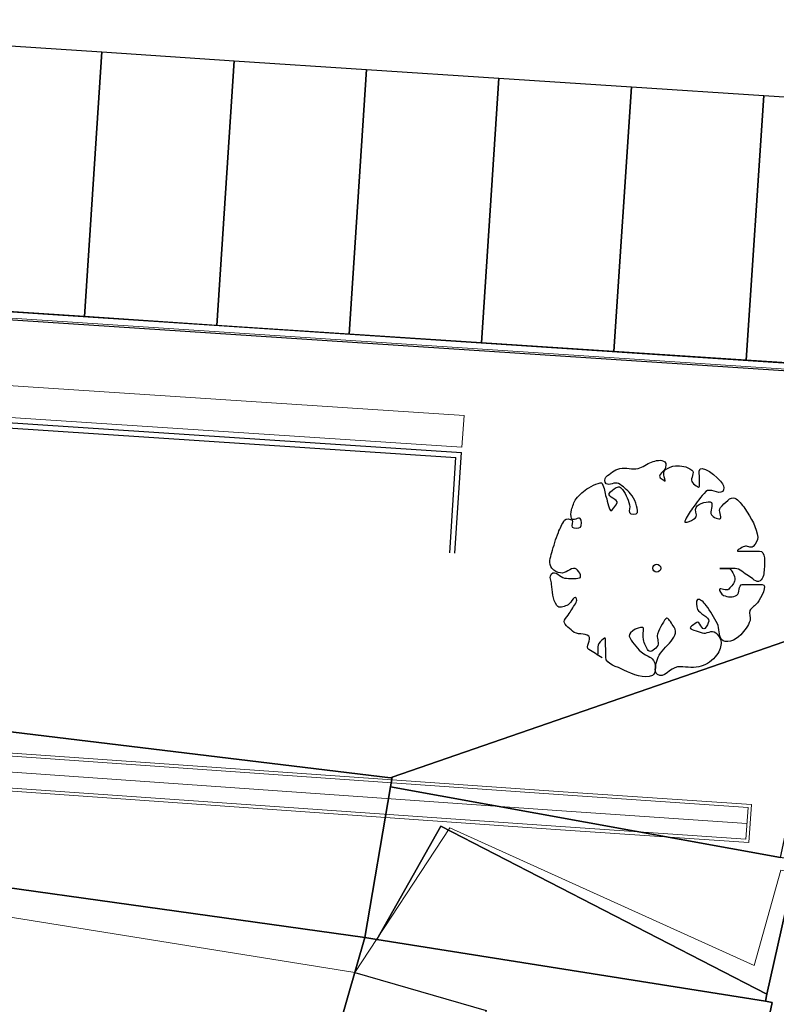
# Model space of a CAD drawing. Extents: x -1000932 to 2054797, y 285738 to 764020.
# Tile 275 of 656: x 139259 to 153517, y 526325 to 544885. Entities that reach past the tile are written whole.
import ezdxf

# ---------------------------------------------------------------- set-up
doc = ezdxf.new("R2010")
doc.units = 0
doc.header["$MEASUREMENT"] = 0
doc.layers.add('--schets pp', color=1, linetype='CONTINUOUS')
doc.layers.add('31.', color=7, linetype='CONTINUOUS')
for name, color, linetype, lineweight in [('B02', 1, 'CONTINUOUS', 30), ('droge sloot', 7, 'CONTINUOUS', 0), ('Groenvoorziening', 3, 'CONTINUOUS', 30), ('optie 5', 7, 'CONTINUOUS', 30), ('T03', 84, 'CONTINUOUS', 0)]:
    doc.layers.add(name, color=color, linetype=linetype, lineweight=lineweight)
doc.layers.add('haag', color=7, linetype='CONTINUOUS', lineweight=0, true_color=0x00f000)

# ---------------------------------------------------------------- blocks, each defined once
blk = doc.blocks.new('zomerboom')
at = {"layer": 'Groenvoorziening', "color": 96, "linetype": 'Continuous'}
blk.add_circle((0, 0), 0.125, dxfattribs=at)
blk.add_open_spline([(-2.802, 1.734), (-2.714, 1.873), (-2.627, 2.013), (-2.539, 2.152), (-2.464, 2.27), (-2.212, 2.059), (-2.119, 2.152), (-2.001, 2.27), (-2.102, 2.521), (-1.958, 2.66), (-1.843, 2.771), (-1.728, 2.974), (-1.612, 2.907), (-1.542, 2.866), (-1.472, 2.806), (-1.402, 2.759), (-1.29, 2.683), (-1.171, 2.607), (-1.055, 2.536), (-1.017, 2.513), (-0.949, 2.511), (-0.919, 2.536), (-0.834, 2.607), (-1.125, 2.72), (-1.154, 2.833), (-1.178, 2.925), (-1.25, 3.077), (-1.154, 3.142), (-0.937, 3.288), (-0.703, 3.273), (-0.474, 3.303), (-0.369, 3.317), (-0.249, 3.386), (-0.153, 3.303), (-0.024, 3.192), (-0.27, 3.034), (-0.289, 2.895), (-0.309, 2.743), (-0.319, 2.562), (-0.289, 2.425), (-0.268, 2.329), (-0.02, 2.46), (0.008, 2.561), (0.049, 2.709), (-0.167, 2.871), (-0.128, 3.019), (-0.103, 3.115), (-0.08, 3.219), (0.02, 3.291), (0.18, 3.407), (0.358, 3.336), (0.515, 3.291), (0.726, 3.23), (0.936, 3.162), (1.145, 3.08), (1.281, 3.027), (1.408, 2.958), (1.529, 2.882), (1.595, 2.841), (1.566, 2.698), (1.529, 2.647), (1.494, 2.599), (1.343, 2.684), (1.306, 2.647), (1.263, 2.604), (1.263, 2.431), (1.306, 2.388), (1.351, 2.343), (1.533, 2.343), (1.578, 2.388), (1.623, 2.433), (1.494, 2.634), (1.578, 2.66), (1.662, 2.686), (1.765, 2.686), (1.85, 2.66), (1.967, 2.623), (2.089, 2.593), (2.196, 2.511), (2.345, 2.397), (2.443, 2.269), (2.542, 2.115), (2.604, 2.019), (2.642, 1.919), (2.678, 1.818), (2.692, 1.78), (2.716, 1.717), (2.678, 1.695), (2.539, 1.616), (2.389, 1.617), (2.246, 1.571), (2.1, 1.524), (1.808, 1.474), (1.813, 1.423), (1.816, 1.388), (1.979, 1.267), (2.06, 1.225), (2.159, 1.173), (2.258, 1.543), (2.357, 1.472), (2.431, 1.419), (2.488, 1.339), (2.542, 1.249), (2.567, 1.207), (2.577, 1.15), (2.542, 1.113), (2.386, 0.948), (2.189, 0.899), (1.998, 0.841), (1.92, 0.817), (1.825, 0.862), (1.751, 0.841), (1.677, 0.82), (1.691, 0.599), (1.751, 0.594), (1.905, 0.581), (2.183, 0.659), (2.345, 0.804), (2.471, 0.917), (2.583, 1.039), (2.666, 1.175), (2.733, 1.284), (2.59, 1.468), (2.666, 1.571), (2.706, 1.626), (2.828, 1.624), (2.876, 1.571), (2.99, 1.445), (3.096, 1.304), (3.136, 1.138), (3.183, 0.947), (3.091, 0.74), (3.136, 0.557), (3.172, 0.411), (3.288, 0.278), (3.334, 0.136), (3.376, 0.008), (3.43, -0.164), (3.334, -0.285), (3.286, -0.346), (3.181, -0.303), (3.123, -0.285), (3.043, -0.26), (2.966, -0.112), (2.889, -0.112), (2.827, -0.112), (2.761, -0.261), (2.728, -0.285), (2.679, -0.321), (3.024, -0.177), (3.086, -0.285), (3.148, -0.392), (3.202, -0.506), (3.21, -0.619), (3.221, -0.785), (3.193, -0.962), (3.074, -1.126), (2.993, -1.238), (2.816, -1.072), (2.715, -1.126), (2.637, -1.168), (2.474, -1.361), (2.567, -1.361), (2.625, -1.361), (2.682, -1.361), (2.74, -1.361), (2.839, -1.361), (2.938, -1.361), (3.037, -1.361), (3.316, -1.361), (2.85, -1.961), (2.629, -2.091), (2.567, -2.128), (2.441, -2.146), (2.394, -2.091), (2.287, -1.966), (2.522, -1.677), (2.394, -1.559), (2.234, -1.41), (2.055, -1.273), (1.875, -1.138), (1.747, -1.041), (1.582, -0.949), (1.467, -0.891), (1.374, -0.845), (1.505, -1.203), (1.603, -1.25), (1.678, -1.287), (1.823, -1.203), (1.899, -1.25), (2.028, -1.329), (2.116, -1.653), (2.048, -1.732), (1.996, -1.792), (1.756, -1.672), (1.665, -1.732), (1.591, -1.78), (1.5, -1.972), (1.541, -2.017), (1.587, -2.068), (1.799, -1.935), (1.887, -2.017), (2.026, -2.147), (2.251, -2.344), (2.184, -2.475), (2.128, -2.584), (1.988, -2.688), (1.85, -2.784), (1.55, -2.993), (1.246, -3.145), (0.947, -3.18), (0.85, -3.191), (0.753, -3.127), (0.663, -3.031), (0.587, -2.949), (0.695, -2.846), (0.663, -2.759), (0.634, -2.68), (0.515, -2.479), (0.515, -2.561), (0.515, -2.681), (0.515, -2.8), (0.515, -2.92), (0.515, -3.023), (0.515, -3.126), (0.515, -3.229), (0.515, -3.425), (0.133, -3.395), (-0.054, -3.378), (-0.18, -3.367), (-0.349, -3.358), (-0.425, -3.242), (-0.501, -3.127), (-0.325, -2.998), (-0.264, -2.883), (-0.189, -2.742), (-0.029, -2.603), (-0.029, -2.462), (-0.029, -2.321), (-0.029, -2.08), (-0.029, -1.98), (-0.029, -1.921), (-0.029, -2.203), (-0.029, -2.264), (-0.029, -2.35), (-0.272, -2.462), (-0.388, -2.45), (-0.485, -2.44), (-0.583, -2.346), (-0.672, -2.264), (-0.75, -2.192), (-0.63, -1.992), (-0.672, -1.967), (-0.705, -1.948), (-0.836, -2.023), (-0.87, -2.091), (-0.931, -2.214), (-0.931, -2.407), (-0.87, -2.512), (-0.816, -2.606), (-0.536, -2.56), (-0.536, -2.685), (-0.536, -2.776), (-0.536, -2.866), (-0.536, -2.957), (-0.536, -3.073), (-0.536, -3.188), (-0.536, -3.304), (-0.536, -3.504), (-0.963, -3.263), (-1.117, -3.155), (-1.202, -3.095), (-1.254, -2.963), (-1.352, -2.92), (-1.444, -2.88), (-1.563, -2.955), (-1.661, -2.92), (-1.834, -2.859), (-1.98, -2.755), (-2.119, -2.623), (-2.277, -2.472), (-2.418, -2.126), (-2.255, -2.017), (-2.121, -1.928), (-1.91, -1.966), (-1.76, -1.893), (-1.561, -1.796), (-1.368, -1.68), (-1.179, -1.547), (-1.087, -1.482), (-0.966, -1.337), (-0.994, -1.275), (-1.021, -1.217), (-1.225, -1.246), (-1.303, -1.275), (-1.431, -1.323), (-1.546, -1.639), (-1.674, -1.621), (-1.741, -1.612), (-1.845, -1.566), (-1.908, -1.497), (-1.983, -1.415), (-1.659, -1.333), (-1.711, -1.25), (-1.752, -1.185), (-1.818, -1.098), (-1.859, -1.052), (-1.926, -0.978), (-1.991, -1.28), (-2.044, -1.411), (-2.101, -1.551), (-1.918, -1.709), (-2.044, -1.844), (-2.152, -1.959), (-2.266, -2.008), (-2.378, -2.004), (-2.518, -1.999), (-2.66, -1.941), (-2.799, -1.819), (-2.981, -1.659), (-3.06, -1.497), (-3.108, -1.299), (-3.161, -1.08), (-3.087, -0.852), (-3.108, -0.631), (-3.13, -0.408), (-3.491, -0.185), (-3.343, 0), (-3.237, 0.133), (-3.003, 0.035), (-2.86, 0), (-2.523, -0.082), (-2.19, -0.755), (-1.859, -0.532), (-1.754, -0.461), (-1.588, -0.385), (-1.575, -0.31), (-1.567, -0.26), (-1.689, -0.21), (-1.76, -0.161), (-1.862, -0.09), (-1.964, -0.053), (-2.069, -0.013), (-2.179, 0.029), (-2.312, -0.063), (-2.428, -0.013), (-2.537, 0.034), (-2.67, 0.223), (-2.588, 0.284), (-2.496, 0.353), (-2.362, 0.401), (-2.242, 0.433), (-2.128, 0.463), (-1.967, 0.411), (-1.884, 0.433), (-1.766, 0.464), (-2.003, 0.926), (-2.131, 0.878), (-2.286, 0.82), (-2.483, 0.662), (-2.626, 0.507), (-2.721, 0.404), (-2.763, 0.254), (-2.848, 0.161), (-2.956, 0.044), (-3.305, 0.02), (-3.367, 0.161), (-3.475, 0.408), (-3.339, 0.782), (-3.194, 1.051), (-3.082, 1.259), (-3.02, 1.621), (-2.786, 1.621), (-2.695, 1.621), (-2.605, 1.621), (-2.514, 1.621), (-2.415, 1.621), (-2.317, 1.621), (-2.218, 1.621), (-2.105, 1.621), (-2.339, 1.868), (-2.452, 1.868), (-2.53, 1.868), (-2.609, 1.868), (-2.687, 1.868)], degree=3, knots=[0, 0, 0, 0, 0.007019, 0.007019, 0.007019, 0.012988, 0.012988, 0.012988, 0.020563, 0.020563, 0.020563, 0.026605, 0.026605, 0.026605, 0.030256, 0.030256, 0.030256, 0.036119, 0.036119, 0.036119, 0.038052, 0.038052, 0.038052, 0.043434, 0.043434, 0.043434, 0.047826, 0.047826, 0.047826, 0.057758, 0.057758, 0.057758, 0.06232, 0.06232, 0.06232, 0.068433, 0.068433, 0.068433, 0.075113, 0.075113, 0.075113, 0.079756, 0.079756, 0.079756, 0.086546, 0.086546, 0.086546, 0.090947, 0.090947, 0.090947, 0.097982, 0.097982, 0.097982, 0.107425, 0.107425, 0.107425, 0.113566, 0.113566, 0.113566, 0.116906, 0.116906, 0.116906, 0.120075, 0.120075, 0.120075, 0.123757, 0.123757, 0.123757, 0.127622, 0.127622, 0.127622, 0.131488, 0.131488, 0.131488, 0.135354, 0.135354, 0.135354, 0.140708, 0.140708, 0.140708, 0.148182, 0.148182, 0.148182, 0.152825, 0.152825, 0.152825, 0.154573, 0.154573, 0.154573, 0.160961, 0.160961, 0.160961, 0.167465, 0.167465, 0.167465, 0.171964, 0.171964, 0.171964, 0.177454, 0.177454, 0.177454, 0.181573, 0.181573, 0.181573, 0.183506, 0.183506, 0.183506, 0.19215, 0.19215, 0.19215, 0.195661, 0.195661, 0.195661, 0.199171, 0.199171, 0.199171, 0.208126, 0.208126, 0.208126, 0.215098, 0.215098, 0.215098, 0.220727, 0.220727, 0.220727, 0.223711, 0.223711, 0.223711, 0.23089, 0.23089, 0.23089, 0.239147, 0.239147, 0.239147, 0.24576, 0.24576, 0.24576, 0.251743, 0.251743, 0.251743, 0.254742, 0.254742, 0.254742, 0.258878, 0.258878, 0.258878, 0.262237, 0.262237, 0.262237, 0.267325, 0.267325, 0.267325, 0.272389, 0.272389, 0.272389, 0.27985, 0.27985, 0.27985, 0.284952, 0.284952, 0.284952, 0.288899, 0.288899, 0.288899, 0.291358, 0.291358, 0.291358, 0.295579, 0.295579, 0.295579, 0.307465, 0.307465, 0.307465, 0.310805, 0.310805, 0.310805, 0.318366, 0.318366, 0.318366, 0.327865, 0.327865, 0.327865, 0.334643, 0.334643, 0.334643, 0.3401, 0.3401, 0.3401, 0.344307, 0.344307, 0.344307, 0.351477, 0.351477, 0.351477, 0.356921, 0.356921, 0.356921, 0.361338, 0.361338, 0.361338, 0.366256, 0.366256, 0.366256, 0.374014, 0.374014, 0.374014, 0.380481, 0.380481, 0.380481, 0.394495, 0.394495, 0.394495, 0.399053, 0.399053, 0.399053, 0.402919, 0.402919, 0.402919, 0.406433, 0.406433, 0.406433, 0.411535, 0.411535, 0.411535, 0.415927, 0.415927, 0.415927, 0.424287, 0.424287, 0.424287, 0.429903, 0.429903, 0.429903, 0.435495, 0.435495, 0.435495, 0.442347, 0.442347, 0.442347, 0.449198, 0.449198, 0.449198, 0.453234, 0.453234, 0.453234, 0.458981, 0.458981, 0.458981, 0.463806, 0.463806, 0.463806, 0.468027, 0.468027, 0.468027, 0.471348, 0.471348, 0.471348, 0.477331, 0.477331, 0.477331, 0.482677, 0.482677, 0.482677, 0.486543, 0.486543, 0.486543, 0.491475, 0.491475, 0.491475, 0.5, 0.5, 0.5, 0.509562, 0.509562, 0.509562, 0.518453, 0.518453, 0.518453, 0.534158, 0.534158, 0.534158, 0.552028, 0.552028, 0.552028, 0.56671, 0.56671, 0.56671, 0.586166, 0.586166, 0.586166, 0.59563, 0.59563, 0.59563, 0.604521, 0.604521, 0.604521, 0.619117, 0.619117, 0.619117, 0.626736, 0.626736, 0.626736, 0.635827, 0.635827, 0.635827, 0.642939, 0.642939, 0.642939, 0.654559, 0.654559, 0.654559, 0.667017, 0.667017, 0.667017, 0.677673, 0.677673, 0.677673, 0.690903, 0.690903, 0.690903, 0.708307, 0.708307, 0.708307, 0.727526, 0.727526, 0.727526, 0.7469, 0.7469, 0.7469, 0.760796, 0.760796, 0.760796, 0.793412, 0.793412, 0.793412, 0.803783, 0.803783, 0.803783, 0.810618, 0.810618, 0.810618, 0.820475, 0.820475, 0.820475, 0.830805, 0.830805, 0.830805, 0.840511, 0.840511, 0.840511, 0.85135, 0.85135, 0.85135, 0.86165, 0.86165, 0.86165, 0.876294, 0.876294, 0.876294, 0.894092, 0.894092, 0.894092, 0.90592, 0.90592, 0.90592, 0.920852, 0.920852, 0.920852, 0.946939, 0.946939, 0.946939, 0.967107, 0.967107, 0.967107, 0.974933, 0.974933, 0.974933, 0.983449, 0.983449, 0.983449, 0.993239, 0.993239, 0.993239, 1, 1, 1, 1], dxfattribs=at)

msp = doc.modelspace()

# ---------------------------------------------------------------- linework, layer by layer
at = {"layer": '--schets pp', "ltscale": 200}
for points in [[(137983.977, 539452.217), (138312.759, 544441.404), (140807.352, 544277.029), (140478.571, 539287.842)], [(140478.571, 539287.842), (140807.352, 544277.029), (143301.915, 544112.623), (142973.165, 539123.436)], [(142973.165, 539123.436), (143301.915, 544112.623), (145796.509, 543948.248), (145467.727, 538959.061)], [(145467.727, 538959.061), (145796.509, 543948.248), (148291.102, 543783.842), (147962.321, 538794.686)], [(147962.321, 538794.686), (148291.102, 543783.842), (150785.696, 543619.467), (150456.915, 538630.279)], [(150456.915, 538630.279), (150785.696, 543619.467), (153280.29, 543455.061), (152951.509, 538465.904)], [(152951.509, 538465.904), (153280.29, 543455.061), (155774.884, 543290.686), (155446.102, 538301.498)]]:
    msp.add_lwpolyline(points, close=True, dxfattribs=at)
at = {"layer": '31.', "color": 7, "linetype": 'Continuous', "lineweight": 25, "ltscale": 10}
msp.add_lwpolyline([(115747.04, 565996.904), (115747.04, 565996.904), (114433.04, 564001.904), (106480.04, 551383.904), (99005.04, 539535.904), (122809.04, 533432.904), (134684.04, 531995.904), (134836.04, 531977.904), (146248.04, 530595.904), (146280.04, 530606.904), (154531.04, 533461.904), (155364.04, 537349.904), (157147.04, 537021.904), (157147.04, 537021.904)], dxfattribs=at)
at = {"layer": '31.', "color": 7, "linetype": 'Continuous', "lineweight": 18, "ltscale": 10}
msp.add_lwpolyline([(134333.915, 539572.498), (165536.29, 537516.311), (165865.071, 542505.498), (166743.196, 542447.623)], dxfattribs=at)
at = {"layer": '31.', "color": 7, "linetype": 'Continuous', "lineweight": 25, "ltscale": 10}
for points in [[(146249.04, 530422.904), (153595.04, 529093.904), (154531.04, 533461.904), (146280.04, 530606.904)], [(145764.04, 527585.904), (146249.04, 530422.904), (146280.04, 530606.904), (146248.04, 530595.904), (134836.04, 531977.904), (134258.04, 529190.904)], [(145764.04, 527585.904), (145987.04, 527549.904), (147198.04, 529683.904), (153341.04, 526517.904), (153906.04, 529037.904), (153595.04, 529093.904), (146249.04, 530422.904)], [(153341.04, 526517.904), (147198.04, 529683.904), (145987.04, 527549.904), (153310.04, 526381.904)], [(134258.04, 529190.904), (131172.04, 514318.904), (132102.04, 514008.904), (142159.04, 511019.904), (144586.04, 523491.904), (145764.04, 527585.904)], [(153906.04, 529037.904), (153341.04, 526517.904), (153310.04, 526381.904), (153438.04, 526361.904), (149724.04, 508807.904), (150322.04, 508588.904), (155382.04, 507208.904), (158586.04, 520683.904), (163658.04, 519515.904), (169929.04, 518070.904), (170429.04, 520944.904), (170930.04, 523384.904), (171384.04, 525594.904), (164618.04, 526983.904)], [(145764.04, 527585.904), (144586.04, 523491.904), (142159.04, 511019.904), (143682.04, 510568.904), (149392.04, 508928.904), (149724.04, 508807.904), (153438.04, 526361.904), (153310.04, 526381.904), (145987.04, 527549.904)]]:
    msp.add_lwpolyline(points, close=True, dxfattribs=at)
at = {"layer": 'B02', "flags": 128}
for points in [[(147062.144, 522779.921), (144586.144, 523491.921), (145573.144, 526921.921)], [(145573.144, 526921.921), (148048.144, 526209.921), (147593.144, 524626.921)]]:
    msp.add_lwpolyline(points, dxfattribs=at)
at = {"layer": 'droge sloot'}
for p, q in [((149403.337, 530279.637), (128027.703, 531780.614)), ((149407.422, 530339.498), (128033.928, 531840.324)), ((149382.323, 529980.375), (127996.578, 531482.061)), ((149361.309, 529681.112), (127965.453, 531183.509)), ((149357.106, 529621.26), (127959.228, 531123.798)), ((149403.337, 530279.637), (152983.61, 530035.34)), ((149407.422, 530339.498), (153047.555, 530091.116)), ((153047.555, 530091.116), (152998.54, 529372.786)), ((149382.914, 529980.333), (152963.187, 529736.036)), ((152983.61, 530035.34), (152942.764, 529436.732)), ((149358.407, 529621.169), (152998.54, 529372.786)), ((149362.491, 529681.029), (152942.764, 529436.732))]:
    msp.add_line(p, q, dxfattribs=at)
at = {"layer": 'haag', "color": 1, "flags": 128}
msp.add_lwpolyline([(133393.526, 548163.668), (134793.785, 548071.388), (134833.241, 548670.089), (133063.498, 548786.719), (126845.697, 538192.729), (147593.428, 536825.41), (147632.884, 537424.112), (127855.27, 538727.498), (133393.526, 548163.668)], close=True, dxfattribs=at)
at = {"layer": 'optie 5'}
for p, q in [((134331.943, 539542.684), (165564.194, 537484.414)), ((134491.482, 539682.496), (165424.383, 537643.953)), ((126677.435, 538103.601), (147586.852, 536725.627)), ((126509.172, 538014.473), (147480.493, 536632.419)), ((147362.126, 534836.315), (147480.493, 536632.419)), ((147461.909, 534829.739), (147586.852, 536725.627))]:
    msp.add_line(p, q, dxfattribs=at)
at = {"layer": 'T03', "flags": 128}
for points in [[(164618.144, 526983.921), (153599.144, 528852.921), (153097.144, 527053.921), (147364.144, 529651.921), (145573.144, 526921.921)], [(145573.144, 526921.921), (134071.144, 528772.921)]]:
    msp.add_lwpolyline(points, dxfattribs=at)

# ---------------------------------------------------------------- block references
at = {"layer": 'Groenvoorziening', "color": 96, "linetype": 'Continuous', "xscale": 600, "yscale": 600, "zscale": 600, "rotation": 90.42871835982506}
msp.add_blockref('zomerboom', (151262.56, 534546.411), dxfattribs=at)

doc.saveas('drawing.dxf')
